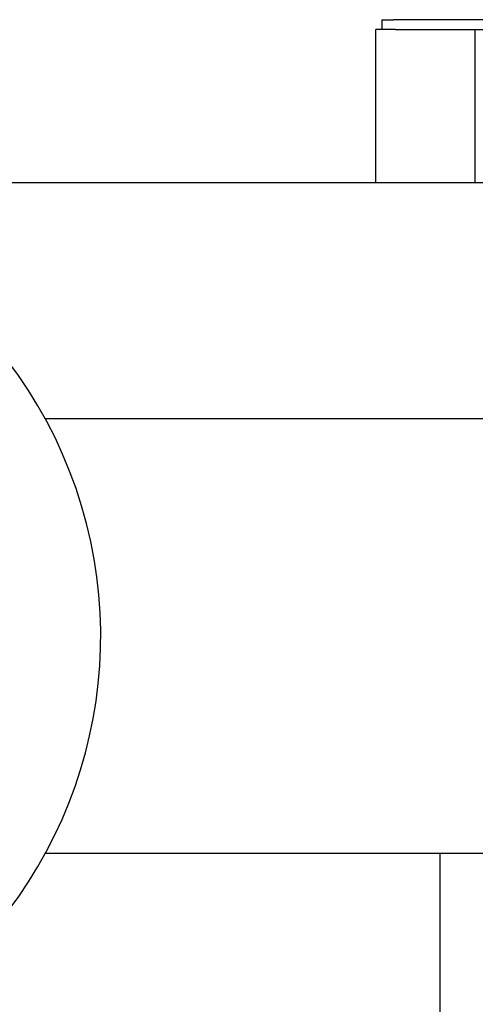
# Model space of a CAD drawing. Extents: x -89225 to 110569, y 13360 to 87647.
# Tile 354 of 478: x 42003 to 42233, y 84432 to 84928. Entities that reach past the tile are written whole.
import ezdxf

# ---------------------------------------------------------------- set-up
doc = ezdxf.new("R2010")
doc.units = 0
doc.layers.add('Iv-Lines 035', color=4, linetype='Continuous')

# ---------------------------------------------------------------- blocks, each defined once
blk = doc.blocks.new('Leidingwerk beluchtingsinstallatie')
for p, q in [((1289507.28, -919305.35), (1289513.28, -919305.35)), ((1289507.28, -919305.35), (1289507.28, -919310.35)), ((1289610.28, -919305.35), (1289513.28, -919305.35)), ((1289504.28, -919387.37), (1289504.28, -919310.35)), ((1289514.28, -919310.35), (1289504.28, -919310.35)), ((1289514.28, -919310.35), (1289554.28, -919310.35)), ((1289554.28, -919310.35), (1289554.28, -919387.37)), ((1289554.28, -919310.35), (1289569.28, -919310.35)), ((1289137.1, -919387.37), (1289647.12, -919387.37)), ((1289563.07, -919506.43), (1289337.75, -919506.43)), ((1289563.07, -919725.51), (1289337.75, -919725.51)), ((1289536.49, -919725.51), (1289536.49, -919905.89))]:
    blk.add_line(p, q)
blk.add_arc((1289137.1, -919615.97), 228.6, 306.7058, 163.6113)
blk.add_arc((1289137.1, -919615.97), 228.6, 306.7058, 163.6113)

msp = doc.modelspace()

# ---------------------------------------------------------------- block references
at = {"layer": 'Iv-Lines 035'}
msp.add_blockref('Leidingwerk beluchtingsinstallatie', (-1247321.42, 1004233.53), dxfattribs=at)

doc.saveas('drawing.dxf')
